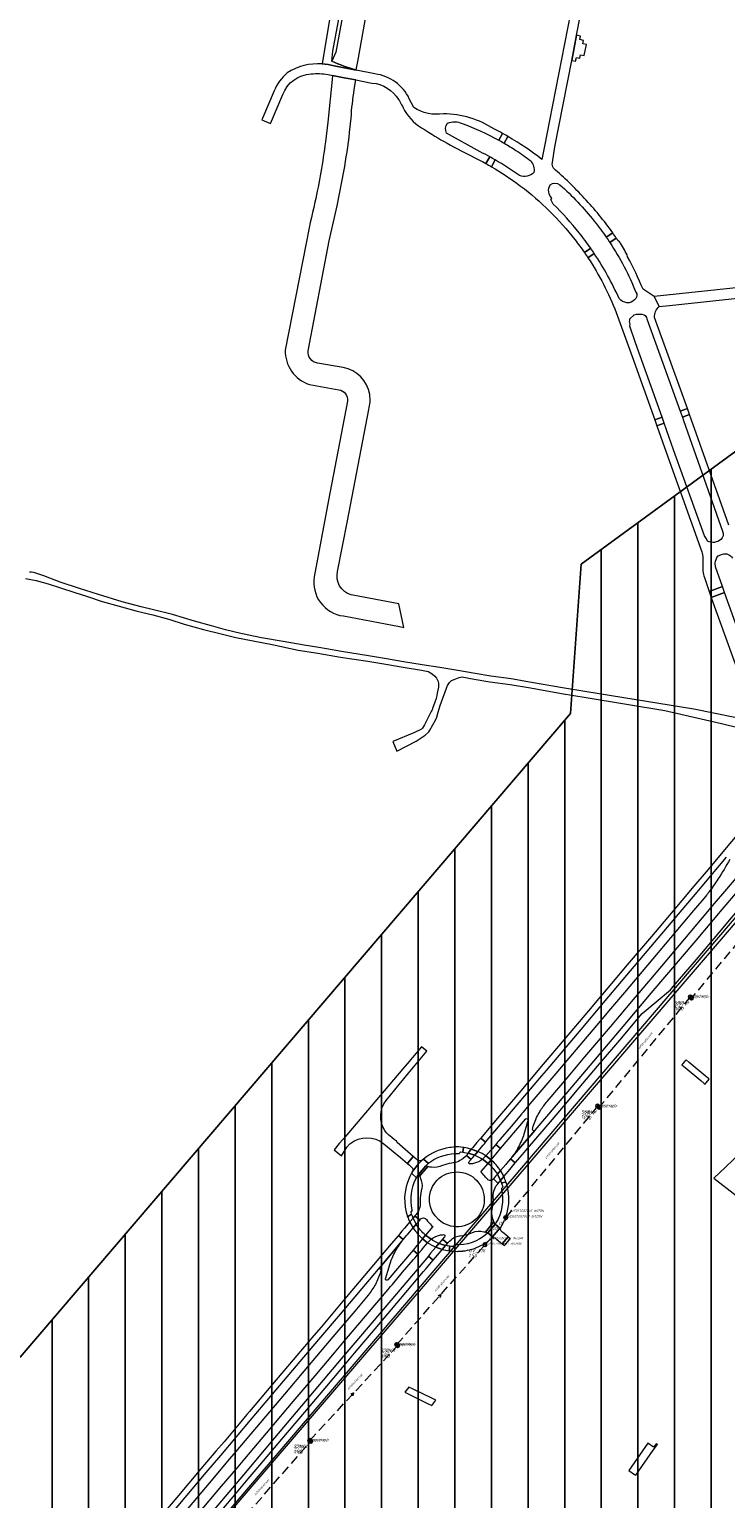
# Model space of a CAD drawing. Extents: x 148869 to 161638, y 453607 to 469810.
# Tile 770 of 1056: x 156245 to 156625, y 467974 to 468776. Entities that reach past the tile are written whole.
import ezdxf
from ezdxf.lldxf.tags import DXFTag

# ---------------------------------------------------------------- set-up
doc = ezdxf.new("R2010")
doc.units = 0
doc.header["$PDMODE"] = 32
doc.header["$PDSIZE"] = 2
doc.linetypes.add('RI-HWA', pattern=[7.4, 5, -2.4])
doc.layers.get('0').update_dxf_attribs({"linetype": 'CONTINUOUS'})
doc.layers.get('DEFPOINTS').update_dxf_attribs({"linetype": 'CONTINUOUS'})
doc.layers.add('2022', color=10, linetype='CONTINUOUS')
doc.layers.add('2022 hatch', color=10, linetype='CONTINUOUS')
for name, color, linetype, lineweight in [('B-OI-RI-BIJZONDERDERHEDEN-T18', 134, 'CONTINUOUS', 18), ('B-OI-RI-HWA-PUTDEKSELHOOGTE-T25', 150, 'CONTINUOUS', 25), ('B-OI-RI-HWA-PUTNUMMER-T25', 150, 'CONTINUOUS', 25), ('B-OI-RI-HWA_IT TRANSPORTLEIDING-G', 134, 'RI-HWA', 18), ('B-OI-RI-HWA_RIOOLPUT-S', 150, 'CONTINUOUS', 25), ('B-OI-RI-PERSLEIDING-G-niet meenemen', 190, 'RI-PERS', 18), ('B-OI-RI-STRENGTYPE-T18', 31, 'CONTINUOUS', 18), ('B-OI-RI-STROOMRICHTING-S', 252, 'CONTINUOUS', 25), ('B-RO-VH-VERHARDING_ASFALT-GV', 251, 'CONTINUOUS', 18), ('B-RO-VH-VERHARDING_BEDRIJFSVLOERPLAAT-GV', 251, 'CONTINUOUS', 18), ('B-RO-VH-VERHARDING_FUNDERING_ZAND-GV', 251, 'CONTINUOUS', 18), ('B-RO-VH-VERHARDING_HALFVERHARDING_GRIND-GV', 251, 'CONTINUOUS', 18), ('B-RO-VH-VERHARDING_OPEN-GV', 251, 'CONTINUOUS', 18), ('B-RO-VH-VERHARDING_STRAATBAKSTEEN-GV', 251, 'CONTINUOUS', 18)]:
    doc.layers.add(name, color=color, linetype=linetype, lineweight=lineweight)
doc.styles.add('NLCS-ISO-M500-T18_CURSIEF', font='NLCS-ISO.ttf', dxfattribs={"oblique": 15, "height": 0.9})
doc.styles.add('NLCS-ISO-M750-T25_CURSIEF', font='NLCS-ISO.ttf', dxfattribs={"oblique": 15, "height": 1.875})
tags = doc.linetypes.add('RI-PERS', pattern='A,7,-2,["P",Standard,S=1.8,R=0,X=-0.5,Y=-0.9],-2,7,-2,[102,NLCS.SHX,S=1,R=180,X=0,Y=0],-2', length=22).pattern_tags.tags
tags[6] = DXFTag(74, 10)

# ---------------------------------------------------------------- blocks, each defined once
blk = doc.blocks.new('ACMAP_ANN_TEMPLATE_strengtype')
at = {"color": 0, "linetype": 'ByBlock', "style": 'NLCS-ISO-M500-T18_CURSIEF', "oblique": 15}
blk.add_attdef('type', (-0.78, 3.09), '', height=1.2, dxfattribs=at)
blk = doc.blocks.new('ACMAP_ANN_TEMPLATE_hwa-puth')
at = {"color": 0, "linetype": 'ByBlock', "style": 'NLCS-ISO-M750-T25_CURSIEF', "oblique": 15}
blk.add_attdef('hwa-puth', (-9, -6.8), '', height=1.88, dxfattribs=at)
blk = doc.blocks.new('ACMAP_ANN_TEMPLATE_hwa-putnr')
at = {"color": 0, "linetype": 'ByBlock', "style": 'NLCS-ISO-M750-T25_CURSIEF', "oblique": 15}
blk.add_attdef('hwa-putnr', (-9, -4.1), '', height=1.88, dxfattribs=at)
blk = doc.blocks.new('ACMAP_ANN_TEMPLATE_type knoop')
at = {"layer": 'DEFPOINTS', "style": 'NLCS-ISO-M500-T18_CURSIEF', "oblique": 15}
blk.add_attdef('type_knoop', (0, 0), '', height=1.2, dxfattribs=at)

msp = doc.modelspace()

# ---------------------------------------------------------------- hatches: boundary and pattern name
at = {"layer": '2022 hatch'}
h = msp.add_hatch(dxfattribs=at)
h.set_pattern_fill('ANSI31', color=256, scale=19.992, angle=45)
h.set_pattern_definition([(90, (0, 0), (-19.992, 0), [])])
h.paths.add_polyline_path([(158379.84, 467996.89), (158366.84, 468022.67), (158189.84, 468166.16), (157828.17, 468458.42), (157739.22, 468518.82), (157641.11, 468619.81), (157530.39, 468683.16), (157482.59, 468721.96), (157387.79, 468799.09), (157358.04, 468834.15), (157275.29, 468902.27), (157210.79, 468954.43), (157194.02, 469053.71), (156902.95, 469077.05), (156826.8, 468954.1), (156792.27, 468881.17), (156787.74, 468869.52), (156766.12, 468853.14), (156708.66, 468812.18), (156684.68, 468714.31), (156691.12, 468637.35), (156646.96, 468557.82), (156546.37, 468484.25), (156540.57, 468402.6), (156240.02, 468051.1), (156133.15, 468060.94), (155534.46, 467899.58), (155877.43, 467514.28), (156068.55, 467349.02), (156564.13, 467124.76), (157053.01, 467402.65), (157255.96, 467459.7), (157295.2, 467601.79), (157494.95, 467833.47), (157733.53, 467653.62), (157958.73, 467372.41), (158076.05, 467263.89), (158097.91, 467222.3), (158172.49, 467148.19), (158328.77, 467127.74), (158565.83, 467340.97), (158654.01, 467555.95), (158521.87, 467664.49), (158523.64, 467683.01), (158588.43, 467828.66)])

# ---------------------------------------------------------------- linework, layer by layer
at = {"layer": '2022', "flags": 128}
msp.add_lwpolyline([(155534.46, 467899.58), (156133.15, 468060.94), (156240.02, 468051.1), (156540.57, 468402.6), (156546.37, 468484.25), (156646.96, 468557.82), (156691.12, 468637.35), (156684.68, 468714.31), (156708.66, 468812.18), (156766.12, 468853.14), (156787.74, 468869.52), (156792.27, 468881.17), (156826.8, 468954.1), (156902.95, 469077.05), (157194.02, 469053.71), (157210.79, 468954.43), (157275.29, 468902.27), (157358.04, 468834.15), (157387.79, 468799.09)], dxfattribs=at)
at = {"layer": 'B-OI-RI-HWA_IT TRANSPORTLEIDING-G', "color": 251}
for p, q in [((156655.95, 468306.73), (156606.6, 468247.27)), ((156605.95, 468247.93), (156556.23, 468187.64)), ((156555.36, 468188.28), (156505.19, 468127.35)), ((156445.65, 468057.98), (156493.81, 468112.5)), ((156398.18, 468005.61), (156446.19, 468057.44)), ((156344.37, 467942.88), (156398.74, 468005.19))]:
    msp.add_line(p, q, dxfattribs=at)
at = {"layer": 'B-OI-RI-HWA_RIOOLPUT-S', "color": 251}
for p in [(156605.95, 468247.93), (156606.6, 468247.27), (156555.36, 468188.28), (156556.23, 468187.64), (156505.19, 468127.35), (156493.81, 468112.5), (156445.65, 468057.98), (156446.19, 468057.44), (156398.18, 468005.61), (156398.74, 468005.19)]:
    msp.add_point(p, dxfattribs=at)
at = {"layer": 'B-OI-RI-PERSLEIDING-G-niet meenemen'}
for p, q in [((156262.7, 467860.3), (156679, 468348)), ((156263.8, 467860.7), (156680, 468346))]:
    msp.add_line(p, q, dxfattribs=at)
at = {"layer": 'B-OI-RI-STROOMRICHTING-S', "color": 251}
for points in [[(156468.23, 468084.64), (156469.73, 468085.24), (156469.32, 468083.68)], [(156420.67, 468030.96), (156422.17, 468031.53), (156421.73, 468029.98)]]:
    msp.add_lwpolyline(points, dxfattribs=at)
at = {"layer": 'B-RO-VH-VERHARDING_ASFALT-GV', "flags": 128}
for points in [[(156530.72, 468703.64), (156531.99, 468712.24), (156541.22, 468759.39), (156543.91, 468773.13), (156546.09, 468784.26), (156540.59, 468785.26), (156529.01, 468726.5), (156526.32, 468712.57), (156524.89, 468705.29)], [(156408.21, 468751.65), (156410.63, 468751.19), (156417.03, 468749.96), (156423.43, 468748.74), (156432.15, 468747.06)], [(156433.76, 468752.01), (156423.55, 468754.03), (156411.48, 468756.42)], [(156378.81, 468742.85), (156371.99, 468726.93), (156376.73, 468725.03), (156383.5, 468740.7)], [(156455.03, 468733.74), (156452.56, 468738.42)], [(156460.79, 468721.59), (156463.1, 468720.13)], [(156491.27, 468709.46), (156472.93, 468719.72)], [(156503.4, 468719.54), (156501.39, 468715.9)], [(156501.39, 468715.9), (156503.4, 468719.54)], [(156476.7, 468712.25), (156490.58, 468705.13)], [(156506.35, 468717.89), (156504.36, 468714.22)], [(156504.36, 468714.22), (156506.35, 468717.89)], [(156496.46, 468706.71), (156494.38, 468703.07)], [(156494.38, 468703.07), (156496.46, 468706.71)], [(156497.36, 468701.36), (156499.45, 468705.03)], [(156499.45, 468705.03), (156497.36, 468701.36)], [(156531.17, 468680.88), (156529.76, 468683.4), (156530.43, 468684.04)], [(156560.1, 468662.83), (156563.59, 468665.22)], [(156563.59, 468665.22), (156560.1, 468662.83)], [(156548.15, 468654.45), (156551.57, 468656.8)], [(156551.57, 468656.8), (156548.15, 468654.45)], [(156562.04, 468659.95), (156565.55, 468662.37)], [(156565.55, 468662.37), (156562.04, 468659.95)], [(156567.27, 468660.37), (156566.43, 468661.05)], [(156553.51, 468653.94), (156550.06, 468651.63)], [(156550.06, 468651.63), (156553.51, 468653.94)], [(156571.74, 468652.08), (156571.52, 468653.3)], [(156589, 468625.02), (156586.17, 468630.43), (156580.14, 468634.39)], [(156568.01, 468628.51), (156567.06, 468629.37)], [(156565.46, 468621.78), (156574.17, 468597.63), (156586.54, 468563.08), (156590.51, 468564.49), (156575.99, 468605.1), (156572.93, 468614.34), (156573.05, 468615.32)], [(156573.01, 468618.34), (156575.26, 468620.35)], [(156582.24, 468618.34), (156600.49, 468567.8), (156604.34, 468569.19), (156586.44, 468618.98)], [(156615.3, 468496.89), (156614.84, 468498.11), (156613.68, 468499.74), (156596.84, 468546.79), (156591.65, 468561.3), (156587.69, 468559.88), (156592.85, 468545.46), (156612.3, 468490.98)], [(156626.92, 468505.48), (156606.37, 468563.54), (156605.49, 468565.99), (156601.65, 468564.59), (156602.3, 468562.81), (156623.6, 468502.27)], [(156612.79, 468487.82), (156612.74, 468483.91)], [(156621.17, 468488.73), (156623.5, 468489.74)], [(156613.62, 468476.96), (156616.26, 468469.34), (156623.53, 468472.05), (156619.73, 468482.74), (156619.53, 468484.76)], [(156633.48, 468445.51), (156632.26, 468447.52), (156624.68, 468468.83), (156617.38, 468466.1), (156617.61, 468465.43), (156642, 468398.18), (156642.99, 468395.47), (156647.33, 468383.33), (156648.7, 468379.47)], [(156671.4, 468354.06), (156670.14, 468351.54), (156667.55, 468347.94), (156664.9, 468344.82), (156650.83, 468328.2), (156630.65, 468304.33), (156623.22, 468295.57), (156608.93, 468278.72), (156584.47, 468249.9), (156571.13, 468234.13), (156563.14, 468224.67), (156541.12, 468198.66), (156537.97, 468194.95), (156521.08, 468175.03), (156521.07, 468175.01), (156508.75, 468160.51), (156507.79, 468159.4), (156510.35, 468157.22), (156514.38, 468161.74)], [(156527.8, 468190.76), (156534.21, 468198.26), (156537.44, 468202.12), (156548.45, 468215.14), (156562.33, 468231.56), (156567.26, 468237.4), (156574.9, 468246.43), (156587.48, 468261.31), (156600.05, 468276.21), (156612.65, 468291.1), (156619.26, 468298.92), (156625.89, 468306.75), (156639.13, 468322.4), (156660.8, 468348.16), (156663.48, 468351.32), (156666.68, 468354.36), (156668.64, 468355.87)], [(156514.38, 468161.74), (156517.16, 468165.01), (156530.72, 468181.01), (156540.73, 468192.79), (156543.31, 468195.84), (156555.27, 468209.98), (156568.5, 468225.62), (156573.79, 468231.88), (156579.71, 468238.88), (156581.78, 468240.61), (156587.32, 468245.22), (156595.17, 468251.74), (156596.69, 468253.52), (156609.3, 468268.41), (156609.31, 468268.41), (156621.89, 468283.28), (156628.5, 468291.1), (156635.12, 468298.93), (156647.83, 468313.93), (156670.23, 468340.49), (156672.84, 468343.55), (156675.73, 468346.94)], [(156633.59, 468338.83), (156628.45, 468332.73), (156614.56, 468316.27), (156607.96, 468308.47)], [(156607.96, 468308.47), (156601.32, 468300.61), (156588.73, 468285.71), (156584.72, 468280.97), (156571.52, 468265.36), (156562.89, 468255.15), (156555.96, 468246.96), (156550.29, 468240.25), (156537.02, 468224.6), (156525.71, 468211.22), (156511.54, 468194.44), (156499.62, 468180.34), (156491.54, 468170.77), (156494.2, 468168.53), (156511.43, 468188.9), (156524.89, 468204.77), (156527.41, 468207.72), (156546.31, 468230.14), (156558.63, 468244.7), (156569.36, 468257.37), (156610.64, 468306.21), (156612.47, 468308.38), (156625.78, 468324.17)], [(156614.39, 468302.88), (156607.78, 468295.02), (156595.18, 468280.15), (156582.6, 468265.27), (156570.01, 468250.37), (156562.47, 468241.45), (156556.79, 468234.72), (156543.56, 468219.08), (156532.56, 468206.08), (156518.43, 468189.41), (156514.63, 468184.93), (156514, 468184.15), (156513.75, 468183.85), (156508.11, 468177.16), (156502.2, 468170.2), (156501.54, 468169.45), (156500.74, 468168.51), (156499.73, 468167.3), (156502.4, 468165.05), (156516.03, 468181.19)], [(156439.88, 468191.34), (156442.28, 468194.28), (156446.96, 468200.02), (156452.12, 468206.32), (156462.08, 468218.24), (156459.24, 468220.64), (156451.3, 468211.3), (156449.05, 468208.64), (156416.45, 468170.26), (156414.33, 468167.84), (156411.45, 468164.4), (156415.44, 468161.06), (156418.41, 468165.8), (156420.13, 468167.64)], [(156508.75, 468160.51), (156521.07, 468175.01)], [(156517.31, 468180.61), (156517.1, 468179.73), (156515.37, 468173.97)], [(156519.81, 468175.53), (156519.97, 468176.3)], [(156438.71, 468167.72), (156447.7, 468160.17), (156451.59, 468156.98), (156454.71, 468160.67), (156445.83, 468168.38), (156445.59, 468169.25)], [(156444.43, 468169.83), (156444.4, 468169.86), (156442.92, 468171.11), (156441.17, 468172.59), (156440.75, 468172.95)], [(156475.33, 468165.7), (156474.63, 468165.61)], [(156480.6, 468163.26), (156481.71, 468163.11), (156482.08, 468165.68), (156480.66, 468165.84)], [(156482.08, 468165.68), (156481.71, 468163.11), (156482.61, 468162.99), (156484.63, 468162.59), (156486.41, 468164.75)], [(156457.04, 468158.73), (156456.24, 468159.4), (156456.14, 468159.48), (156455.8, 468159.76), (156454.71, 468160.67), (156451.59, 468156.98), (156451.5, 468156.86), (156452.61, 468155.95), (156453.02, 468155.58)], [(156462.94, 468156.89), (156460.37, 468159.35), (156459.64, 468158.75)], [(156460.37, 468159.35), (156462.94, 468156.89)], [(156476.51, 468157.23), (156475.52, 468157.1)], [(156476.63, 468157.25), (156476.51, 468157.23)], [(156485.22, 468157.91), (156486.23, 468159.09), (156483.72, 468161.33), (156483.25, 468160.78), (156481.71, 468159.5), (156480.22, 468158.49)], [(156489.97, 468163.47), (156488.26, 468161.47)], [(156491.6, 468152.31), (156495.57, 468156.97), (156492.58, 468159.19)], [(156492.58, 468159.19), (156494.41, 468161.03)], [(156497.18, 468158.9), (156495.57, 468156.97)], [(156453.02, 468155.58), (156453.79, 468154.94)], [(156454.31, 468152.45), (156453.8, 468151.55), (156456.4, 468149.05), (156456.88, 468149.87), (156457.49, 468150.96)], [(156456.4, 468149.05), (156453.8, 468151.55)], [(156457.49, 468150.96), (156461.54, 468155.67), (156461.73, 468155.86)], [(156461.54, 468155.67), (156457.49, 468150.96), (156457.63, 468150.77)], [(156458.15, 468149.91), (156462.72, 468155.23), (156461.78, 468155.58), (156461.54, 468155.67)], [(156462.72, 468155.23), (156458.15, 468149.91)], [(156493.28, 468150.61), (156492.38, 468151.54)], [(156500.63, 468151), (156502.34, 468153.01)], [(156504.17, 468149.71), (156502.36, 468147.56)], [(156501.08, 468146.01), (156498.57, 468148.58), (156498.32, 468148.28)], [(156502.36, 468147.56), (156502.74, 468146.57), (156502.92, 468146.1), (156505.31, 468146.93)], [(156505.31, 468146.93), (156502.92, 468146.1)], [(156506.83, 468134.91), (156506.9, 468135.68), (156506.92, 468135.91), (156506.94, 468138.28), (156506.76, 468140.65), (156506.38, 468143), (156506.37, 468143.08)], [(156450.04, 468136.14), (156450.05, 468135.91)], [(156458.51, 468136.98), (156458.54, 468136.11), (156458.54, 468135.99)], [(156497.79, 468131.89), (156498.15, 468133.86)], [(156498.42, 468138.47), (156498.4, 468138.83)], [(156451.43, 468128.39), (156451.64, 468127.85), (156453.81, 468129.21), (156453.5, 468130.25)], [(156454.61, 468127.09), (156454.24, 468128.08), (156454.15, 468128.33), (156453.81, 468129.21), (156451.64, 468127.85)], [(156452.15, 468126.49), (156452.52, 468125.57), (156452.78, 468124.95), (156454.61, 468127.09)], [(156455.56, 468128.23), (156458.24, 468125.95), (156458.26, 468125.97), (156458.68, 468126.46)], [(156460.79, 468127.07), (156461.34, 468126.77)], [(156495.16, 468119.15), (156495.48, 468119.05), (156499.38, 468123.71), (156499.21, 468124.04), (156498.74, 468125.05), (156494.11, 468119.46)], [(156494.11, 468119.46), (156498.74, 468125.05)], [(156504.52, 468125.87), (156504.93, 468125.68), (156505.14, 468126.24), (156504.8, 468126.4), (156505.1, 468127.21), (156505.05, 468127.22)], [(156449.26, 468115.32), (156446.58, 468117.54), (156442.71, 468112.99), (156430.17, 468098.11), (156416.32, 468081.72), (156404.36, 468067.59), (156400.45, 468062.96), (156391.13, 468051.95), (156377.89, 468036.3), (156365.3, 468021.42), (156363.9, 468019.8), (156359.61, 468014.72), (156351.38, 468004.96), (156346.95, 467999.73), (156338.8, 467990.1), (156325.56, 467974.45), (156309.04, 467954.97)], [(156456.36, 468123.7), (156454.67, 468121.7)], [(156459.8, 468115.8), (156461.45, 468117.77)], [(156465.33, 468122.41), (156461.45, 468117.77), (156464.44, 468115.49)], [(156479.98, 468117.4), (156480.29, 468117.44)], [(156486.08, 468118.88), (156487.02, 468119.26)], [(156498.42, 468116.36), (156497.93, 468116.81), (156495.48, 468119.05), (156495, 468118.61)], [(156502.34, 468121.4), (156502.04, 468121.63), (156497.93, 468116.81), (156498.42, 468116.36)], [(156499.84, 468124.41), (156499.38, 468123.71), (156502.04, 468121.63), (156502.34, 468121.4)], [(156499.85, 468115.92), (156500.36, 468115.48), (156501.1, 468114.83), (156502.02, 468114.11), (156503.27, 468113.05), (156506.52, 468116.79), (156505.2, 468117.91), (156504.33, 468118.68), (156503.53, 468119.29), (156503.06, 468119.65)], [(156320.23, 467945.35), (156323.62, 467949.36), (156337.5, 467965.77), (156350.1, 467980.65), (156358.14, 467990.15), (156362.69, 467995.52), (156376.57, 468011.94), (156389.16, 468026.82), (156401.1, 468040.92), (156411.63, 468053.4), (156416.26, 468058.88), (156427.55, 468072.22), (156440.96, 468088.04), (156442.36, 468089.74), (156443.02, 468090.52), (156443.29, 468090.86), (156448.89, 468097.54), (156454.79, 468104.53), (156455.48, 468105.27), (156456.4, 468106.34), (156457.24, 468107.37), (156454.58, 468109.6), (156440.83, 468093.38)], [(156435.74, 468099.23), (156448.52, 468114.43), (156448.56, 468114.48)], [(156448.52, 468114.43), (156435.74, 468099.23)], [(156464.44, 468115.49), (156462.56, 468113.61)], [(156467.05, 468111.25), (156468.74, 468113.24)], [(156473.29, 468111.9), (156472.34, 468112.08), (156470.57, 468109.95)], [(156471.81, 468116.85), (156470.73, 468115.58), (156473.36, 468113.28), (156473.78, 468113.73)], [(156473.46, 468111.87), (156473.29, 468111.9)], [(156474.27, 468109.2), (156474.37, 468109.18), (156474.72, 468111.67)], [(156474.72, 468111.67), (156474.37, 468109.18), (156475.73, 468109.06), (156476.46, 468109.01), (156477.19, 468108.97), (156477.93, 468108.94), (156478.66, 468108.92), (156479.21, 468108.94), (156479.76, 468108.97), (156480.32, 468108.99), (156481.83, 468109.08), (156481.97, 468109.11), (156483.1, 468109.26)], [(156492.81, 468112.7), (156492.84, 468112.67), (156493.55, 468113.12), (156493.81, 468112.73), (156494.29, 468113.06), (156494.04, 468113.47)], [(156343.79, 467960.01), (156356.4, 467974.88), (156364.61, 467984.61), (156368.99, 467989.8), (156382.88, 468006.25), (156395.48, 468021.16), (156407.43, 468035.3), (156418.07, 468047.89), (156422.61, 468053.26), (156433.9, 468066.61), (156447.77, 468083), (156460.35, 468097.87), (156461.69, 468099.5), (156465.58, 468104.08), (156462.94, 468106.35), (156427.01, 468063.87), (156415.42, 468050.16), (156379.01, 468007.08), (156361.96, 467986.89), (156331.06, 467950.3)], [(156318.66, 467960.9), (156341.69, 467988.11), (156349.6, 467997.46), (156366.83, 468017.82), (156392.98, 468048.71), (156403.11, 468060.68), (156414.91, 468074.62), (156435.74, 468099.23)], [(156437.06, 468098.75), (156436.82, 468097.8)], [(156439.52, 468093.91), (156441.49, 468100.51)], [(156430.08, 468085.02), (156422.77, 468076.31), (156410.82, 468062.2), (156406.84, 468057.49), (156396.94, 468045.77), (156384.35, 468030.89), (156371.12, 468015.23), (156357.86, 467999.58), (156353.35, 467994.24), (156345.27, 467984.69), (156330.4, 467967.05), (156318.49, 467952.91), (156305.89, 467938.04), (156292.64, 467922.43), (156291.48, 467921.05), (156294.11, 467918.75), (156307.87, 467934.98)]]:
    msp.add_lwpolyline(points, dxfattribs=at)
at = {"layer": 'B-RO-VH-VERHARDING_ASFALT-GV'}
for points in [[(156385.94, 468752.55, 0.127102), (156378.81, 468742.85)], [(156383.5, 468740.7, -0.305445), (156398.93, 468751.99)], [(156404.95, 468757.52, 0.160378), (156385.94, 468752.55)], [(156398.93, 468751.99, -0.082333), (156408.21, 468751.65)], [(156411.48, 468756.42, 0.052805), (156404.95, 468757.52)], [(156452.56, 468738.42, 0.257968), (156433.76, 468752.01)], [(156432.15, 468747.06, -0.237992), (156446.71, 468738.06)], [(156446.71, 468738.06, -0.012308), (156449.94, 468732.08)], [(156449.94, 468732.08, 0.142548), (156460.79, 468721.59)], [(156471.15, 468730.26, -0.191058), (156455.03, 468733.74)], [(156499, 468721.83, 0.141792), (156471.15, 468730.26)], [(156463.1, 468720.13, 0.017823), (156476.7, 468712.25)], [(156472.93, 468719.72, -0.31442), (156473.44, 468725.04)], [(156473.44, 468725.04, -0.221256), (156481.36, 468724.97)], [(156481.36, 468724.97, -0.039247), (156501.39, 468715.9)], [(156503.4, 468719.54, 0.008298), (156499, 468721.83)], [(156506.35, 468717.89, 0.005681), (156503.4, 468719.54)], [(156501.39, 468715.9, -0.006438), (156504.36, 468714.22)], [(156504.36, 468714.22, -0.013371), (156510.78, 468710.24)], [(156524.89, 468705.29, 0.037971), (156506.35, 468717.89)], [(156490.58, 468705.13, -0.006318), (156494.38, 468703.07)], [(156496.46, 468706.71, 0.008448), (156491.27, 468709.46)], [(156494.38, 468703.07, -0.00534), (156497.36, 468701.36)], [(156499.45, 468705.03, 0.004715), (156496.46, 468706.71)], [(156512.72, 468696.56, 0.022548), (156499.45, 468705.03)], [(156510.78, 468710.24, -0.020646), (156518.81, 468704.56)], [(156518.81, 468704.56, -0.220984), (156520.59, 468698.26)], [(156531.26, 468700.49, -0.206351), (156530.72, 468703.64)], [(156497.36, 468701.36, -0.027952), (156513.31, 468690.78)], [(156520.59, 468698.26, -0.304511), (156512.72, 468696.56)], [(156548.08, 468684.11, 0.033616), (156531.26, 468700.49)], [(156513.31, 468690.78, -0.064944), (156542.91, 468661.55)], [(156530.43, 468684.04, -0.350957), (156529.5, 468691.44)], [(156529.5, 468691.44, -0.334292), (156534.7, 468691.53)], [(156534.7, 468691.53, -0.044325), (156553.53, 468671.67)], [(156545.3, 468665.26, 0.029878), (156531.17, 468680.88)], [(156563.59, 468665.22, 0.037664), (156548.08, 468684.11)], [(156553.53, 468671.67, -0.017764), (156560.1, 468662.83)], [(156551.57, 468656.8, 0.015423), (156545.3, 468665.26)], [(156560.1, 468662.83, -0.00543), (156562.04, 468659.95)], [(156565.55, 468662.37, 0.004968), (156563.59, 468665.22)], [(156542.91, 468661.55, -0.014168), (156548.15, 468654.45)], [(156553.51, 468653.94, 0.004747), (156551.57, 468656.8)], [(156562.04, 468659.95, -0.049643), (156576.29, 468632.73)], [(156566.43, 468661.05, 0.001404), (156565.55, 468662.37)], [(156571.52, 468653.3, 0.010435), (156567.27, 468660.37)], [(156548.15, 468654.45, -0.005454), (156550.06, 468651.63)], [(156550.06, 468651.63, -0.054337), (156565.46, 468621.78)], [(156567.06, 468629.37, 0.041113), (156553.51, 468653.94)], [(156580.14, 468634.39, 0.023364), (156571.74, 468652.08)], [(156576.29, 468632.73, -0.337917), (156576.23, 468629.38)], [(156572.65, 468627.07, -0.222508), (156568.01, 468628.51)], [(156576.23, 468629.38, -0.151768), (156572.65, 468627.07)], [(156586.44, 468618.98, -0.245051), (156589, 468625.02)], [(156573.05, 468615.32, -0.118757), (156573.01, 468618.34)], [(156575.26, 468620.35, -0.156567), (156580.8, 468620.52)], [(156580.8, 468620.52, -0.161634), (156582.24, 468618.34)], [(156623.6, 468502.27, -0.333582), (156622.64, 468497.67)], [(156619.25, 468496.14, -0.11421), (156615.3, 468496.89)], [(156622.64, 468497.67, -0.110582), (156619.25, 468496.14)], [(156612.3, 468490.98, -0.065564), (156612.79, 468487.82)], [(156619.53, 468484.76, -0.17263), (156621.17, 468488.73)], [(156623.5, 468489.74, -0.346222), (156628.97, 468487.57)], [(156612.74, 468483.91, 0.091863), (156613.62, 468476.96)], [(156627.48, 468322.98, -0.025324), (156621.03, 468312.25)], [(156621.03, 468312.25, -0.010338), (156616.23, 468305.27)], [(156616.23, 468305.27, -0.019158), (156614.39, 468302.88)], [(156439.21, 468174.93, -0.316259), (156439.88, 468191.34)], [(156524.2, 468185.91, -0.027004), (156527.8, 468190.76)], [(156516.03, 468181.19, -0.743158), (156517.31, 468180.61)], [(156519.97, 468176.3, -0.051345), (156522.97, 468183.74)], [(156522.97, 468183.74, -0.013651), (156524.2, 468185.91)], [(156440.75, 468172.95, -0.043798), (156439.21, 468174.93)], [(156515.37, 468173.97, -0.058466), (156512.45, 468166.52)], [(156521.07, 468175.01, -0.72733), (156519.81, 468175.53)], [(156420.13, 468167.64, -0.352868), (156438.71, 468167.72)], [(156445.59, 468169.25, -0.07679), (156444.43, 468169.83)], [(156474.63, 468165.61, 0.140217), (156460.37, 468159.35)], [(156480.66, 468165.84, 0.075872), (156475.33, 468165.7)], [(156482.34, 468165.6, -0.029998), (156482.08, 468165.68)], [(156486.41, 468164.75, 0.02531), (156482.34, 468165.6)], [(156512.45, 468166.52, -0.042341), (156508.75, 468160.51)], [(156459.64, 468158.75, 0.058742), (156454.31, 468152.45)], [(156454.31, 468152.45, -0.058742), (156459.64, 468158.75)], [(156458.49, 468158.3, -0.208268), (156457.04, 468158.73)], [(156459.64, 468158.75, -0.146519), (156458.49, 468158.3)], [(156462.94, 468156.89, -0.017045), (156464.3, 468157.93)], [(156464.3, 468157.93, -0.161849), (156479.55, 468162.31)], [(156475.52, 468157.1, 0.058624), (156470.69, 468155.78)], [(156480.22, 468158.49, -0.096916), (156476.63, 468157.25)], [(156479.55, 468162.31, 0.427733), (156480.06, 468162.79)], [(156480.06, 468162.79, -0.399731), (156480.6, 468163.26)], [(156485.85, 468156.69, -0.674091), (156485.22, 468157.91)], [(156492.58, 468159.19, -0.096317), (156488.08, 468157.02)], [(156488.26, 468161.47, -0.040551), (156492.58, 468159.19)], [(156494.41, 468161.03, 0.044744), (156489.97, 468163.47)], [(156502.34, 468153.01, 0.068169), (156497.18, 468158.9)], [(156453.8, 468151.55, 0.145071), (156450.04, 468136.14)], [(156453.79, 468154.94, -0.357981), (156454.31, 468152.45)], [(156457.63, 468150.77, -0.034551), (156458.15, 468149.91)], [(156458.15, 468149.91, -0.066481), (156459.11, 468147.59)], [(156461.73, 468155.86, -0.013389), (156462.94, 468156.89)], [(156464.72, 468154.82, -0.070778), (156462.72, 468155.23)], [(156470.69, 468155.78, -0.127908), (156464.72, 468154.82)], [(156466.8, 468146.71, -0.425747), (156488.34, 468148.6)], [(156488.08, 468157.02, -0.061222), (156485.85, 468156.69)], [(156492.38, 468151.54, 0.025804), (156491.6, 468152.31)], [(156495.17, 468148.28, 0.008747), (156493.28, 468150.61)], [(156495.57, 468156.97, -0.068352), (156500.63, 468151)], [(156505.31, 468146.93, 0.026064), (156504.17, 468149.71)], [(156454.2, 468131.47, -0.183044), (156456.4, 468149.05)], [(156459.06, 468141.94, 0.083306), (156458.51, 468136.98)], [(156459.11, 468147.59, -0.15782), (156459.06, 468141.94)], [(156468.59, 468126.11, -0.399263), (156466.8, 468146.71)], [(156488.34, 468148.6, -0.408848), (156489.97, 468127.65)], [(156498.32, 468148.28, -0.446497), (156495.17, 468148.28)], [(156498.4, 468138.83, -0.201308), (156501.08, 468146.01)], [(156502.83, 468142.88, -0.194461), (156499.84, 468124.41)], [(156503.21, 468143.49, 0.444186), (156502.83, 468142.88)], [(156502.92, 468146.1, -0.025112), (156503.55, 468144.11)], [(156503.55, 468144.11, -0.38723), (156503.21, 468143.49)], [(156506.37, 468143.08, 0.034711), (156505.31, 468146.93)], [(156450.05, 468135.91, 0.068961), (156451.43, 468128.39)], [(156458.54, 468135.99, -0.093757), (156457.98, 468132.08)], [(156498.15, 468133.86, 0.060156), (156498.42, 468138.47)], [(156505.05, 468127.22, 0.070193), (156506.83, 468134.91)], [(156451.64, 468127.85, 0.001738), (156452.15, 468126.49)], [(156453.5, 468130.25, -0.418418), (156453.85, 468130.86)], [(156453.85, 468130.86, 0.399614), (156454.2, 468131.47)], [(156457.98, 468132.08, -0.086042), (156455.56, 468128.23)], [(156458.68, 468126.46, -0.326117), (156460.79, 468127.07)], [(156461.34, 468126.77, -0.118996), (156461.9, 468126.25)], [(156461.9, 468126.25, 0.030096), (156464.56, 468123.13)], [(156489.97, 468127.65, -0.420238), (156468.59, 468126.11)], [(156497.99, 468127.32, -0.099051), (156497.79, 468131.89)], [(156498.74, 468125.05, -0.037488), (156497.99, 468127.32)], [(156502.7, 468122.4, 0.050286), (156504.52, 468125.87)], [(156454.67, 468121.7, 0.071388), (156459.8, 468115.8)], [(156461.45, 468117.77, -0.079883), (156456.36, 468123.7)], [(156464.44, 468115.49, -0.108447), (156469.15, 468117.76)], [(156464.56, 468123.13, 0.047636), (156465.33, 468122.41)], [(156469.15, 468117.76, -0.037953), (156471.14, 468118.07)], [(156471.14, 468118.07, -0.696429), (156471.81, 468116.85)], [(156477.07, 468116.5, -0.0771), (156479.98, 468117.4)], [(156495, 468118.61, -0.196851), (156477.37, 468112.44)], [(156480.29, 468117.44, 0.073873), (156486.08, 468118.88)], [(156487.02, 468119.26, -0.151231), (156493.24, 468119.64)], [(156493.24, 468119.64, -0.018331), (156494.11, 468119.46)], [(156494.11, 468119.46, -0.023403), (156495.16, 468119.15)], [(156502.34, 468121.4, -0.130541), (156502.7, 468122.4)], [(156503.06, 468119.65, -0.238794), (156502.34, 468121.4)], [(156443.11, 468105.27, -0.03465), (156446.96, 468112.3)], [(156446.96, 468112.3, -0.023402), (156448.52, 468114.43)], [(156448.56, 468114.48, -0.011061), (156449.26, 468115.32)], [(156462.56, 468113.61, 0.032786), (156467.05, 468111.25)], [(156468.74, 468113.24, -0.055759), (156464.44, 468115.49)], [(156470.57, 468109.95, 0.035492), (156474.27, 468109.2)], [(156474.72, 468111.67, -0.011791), (156473.46, 468111.87)], [(156473.78, 468113.73, -0.077802), (156477.07, 468116.5)], [(156476.35, 468111.49, -0.015569), (156474.72, 468111.67)], [(156476.83, 468111.97, -0.419355), (156476.35, 468111.49)], [(156477.37, 468112.44, 0.398468), (156476.83, 468111.97)], [(156483.1, 468109.26, 0.092667), (156492.81, 468112.7)], [(156494.04, 468113.47, 0.053444), (156497.08, 468115.82)], [(156497.08, 468115.82, -0.171345), (156498.42, 468116.36)], [(156498.42, 468116.36, -0.176871), (156499.85, 468115.92)], [(156441.49, 468100.51, -0.020011), (156443.11, 468105.27)], [(156436.82, 468097.8, -0.050611), (156434.03, 468090.85)], [(156435.74, 468099.23, -0.688086), (156437.06, 468098.75)], [(156440.83, 468093.38, -0.71198), (156439.52, 468093.91)], [(156434.03, 468090.85, -0.041816), (156430.08, 468085.02)]]:
    msp.add_lwpolyline(points, format="xyb", dxfattribs=at)
at = {"layer": 'B-RO-VH-VERHARDING_ASFALT-GV', "flags": 128}
for points in [[(156586.17, 468630.43), (156589, 468625.02), (156594.56, 468625.6), (156640.31, 468630.4), (156639.64, 468636.01)], [(156604.34, 468569.19), (156600.49, 468567.8), (156601.65, 468564.59), (156605.49, 468565.99)], [(156591.65, 468561.3), (156590.51, 468564.49), (156586.54, 468563.08), (156587.69, 468559.88)], [(156623.53, 468472.05), (156616.26, 468469.34), (156617.38, 468466.1), (156624.68, 468468.83)], [(156489.97, 468163.47), (156492.85, 468166.88), (156493.53, 468167.7), (156494.18, 468168.49), (156494.2, 468168.53), (156491.54, 468170.77), (156491.51, 468170.73), (156490.85, 468169.99), (156489.43, 468168.33), (156487.21, 468165.67), (156486.41, 468164.75)], [(156497.18, 468158.9), (156499.97, 468162.17), (156502.4, 468165.05), (156499.73, 468167.3), (156497.71, 468164.92), (156497.13, 468164.26), (156494.41, 468161.03)], [(156629.37, 468158.91), (156625.19, 468154.85), (156618.8, 468148.83), (156631.05, 468139.47), (156645.58, 468166.36), (156641.24, 468170.37)], [(156488.26, 468161.47), (156484.63, 468162.59), (156484.05, 468161.76), (156483.9, 468161.53), (156483.72, 468161.33), (156486.23, 468159.09), (156486.39, 468159.27), (156487.03, 468160)], [(156484.63, 468162.59), (156488.26, 468161.47), (156489.97, 468163.47), (156486.41, 468164.75)], [(156495.57, 468156.97), (156497.18, 468158.9), (156494.41, 468161.03), (156492.58, 468159.19)], [(156504.17, 468149.71), (156506.7, 468152.68), (156510.35, 468157.22), (156507.79, 468159.4), (156505.69, 468156.94), (156505.24, 468156.4), (156502.34, 468153.01)], [(156502.36, 468147.56), (156500.63, 468151), (156499.68, 468149.9), (156498.57, 468148.58), (156501.08, 468146.01), (156502.2, 468147.35)], [(156500.63, 468151), (156502.36, 468147.56), (156504.17, 468149.71), (156502.34, 468153.01)], [(156452.78, 468124.95), (156454.67, 468121.7), (156456.36, 468123.7), (156454.61, 468127.09)], [(156454.61, 468127.09), (156456.36, 468123.7), (156457.53, 468125.1), (156458.24, 468125.95), (156455.56, 468128.23), (156454.83, 468127.37)], [(156454.67, 468121.7), (156452.78, 468124.95), (156449.99, 468121.61), (156448.55, 468119.9), (156446.58, 468117.54), (156449.26, 468115.32), (156451.27, 468117.69), (156451.76, 468118.28)], [(156461.45, 468117.77), (156459.8, 468115.8), (156462.56, 468113.61), (156464.44, 468115.49)], [(156499.38, 468123.71), (156495.48, 468119.05), (156497.93, 468116.81), (156502.04, 468121.63)], [(156459.8, 468115.8), (156457.04, 468112.53), (156456.64, 468112.05), (156454.58, 468109.6), (156457.24, 468107.37), (156459.34, 468109.81), (156459.75, 468110.29), (156462.56, 468113.61)], [(156467.05, 468111.25), (156464.17, 468107.84), (156463.62, 468107.17), (156462.94, 468106.35), (156465.58, 468104.08), (156467.85, 468106.76), (156469.96, 468109.23), (156470.57, 468109.95)], [(156472.34, 468112.08), (156468.74, 468113.24), (156467.05, 468111.25), (156470.57, 468109.95)], [(156468.74, 468113.24), (156472.34, 468112.08), (156472.63, 468112.44), (156472.93, 468112.79), (156473.36, 468113.28), (156470.73, 468115.58), (156469.98, 468114.71)], [(156504.46, 468112.03), (156507.66, 468115.82), (156506.52, 468116.79), (156503.27, 468113.05)]]:
    msp.add_lwpolyline(points, close=True, dxfattribs=at)
at = {"layer": 'B-RO-VH-VERHARDING_BEDRIJFSVLOERPLAAT-GV', "flags": 128}
msp.add_lwpolyline([(156543.91, 468773.13), (156541.22, 468759.39), (156543.36, 468758.97), (156543.75, 468760.93), (156545.71, 468760.55), (156546.09, 468762.51), (156548.05, 468762.13), (156549.2, 468768.02), (156547.24, 468768.4), (156547.62, 468770.37), (156545.66, 468770.75), (156546.04, 468772.71)], close=True, dxfattribs=at)
at = {"layer": 'B-RO-VH-VERHARDING_FUNDERING_ZAND-GV', "flags": 128}
for points in [[(156423.58, 468754.21), (156424.41, 468758.82), (156439.77, 468844.48), (156456.06, 468933.19), (156452.76, 468933.93), (156453.07, 468935.85), (156456.1, 468954.44), (156461.21, 468981.9), (156468.77, 469022.57), (156469.65, 469027.3), (156478.17, 469073.13), (156492.87, 469152.27), (156493.07, 469153.34), (156500.29, 469191.97), (156507.07, 469228.21), (156512.58, 469257.68), (156514.06, 469265.59), (156521.01, 469302.35), (156523.84, 469317.31)], [(156443.39, 468931.67), (156427.49, 468845.87), (156412.35, 468763.82), (156410.34, 468759.04)], [(156422.52, 468743.52), (156423.43, 468748.74), (156417.03, 468749.96), (156410.63, 468751.19), (156410.43, 468748.94), (156408.07, 468725.65), (156406.79, 468714.89)], [(156419.95, 468720.08), (156420.76, 468727.93)], [(156397.33, 468600.74), (156408.83, 468660.94), (156413.16, 468679.98), (156416.81, 468698.81)], [(156396.31, 468659.6), (156384.85, 468601.19)], [(156416.39, 468591.67), (156402.47, 468594.05)], [(156397.97, 468582.43), (156414.01, 468579.56)], [(156418.81, 468573.22), (156408.45, 468519.19), (156400.58, 468477.35)], [(156413.4, 468480.32), (156418.83, 468507.98), (156430.41, 468568.77)], [(156642, 468398.18), (156607.81, 468405.1), (156549.56, 468414.45), (156536.17, 468416.7), (156519.22, 468419.71), (156508.09, 468421.55), (156497.06, 468423.08), (156488.48, 468424.5), (156479.08, 468426.23), (156469.15, 468427.79), (156459.49, 468429.23), (156449.4, 468431), (156440.13, 468432.62), (156430.29, 468434.19), (156415.5, 468436.49), (156407.37, 468437.92), (156403.07, 468438.67), (156395.22, 468439.94), (156383.72, 468442.09), (156371.92, 468444.05), (156360.64, 468446.32), (156352.15, 468448.46), (156344.51, 468450.49), (156335.19, 468453.15), (156323.2, 468456.76), (156312.97, 468459.31), (156306.11, 468461), (156295.87, 468463.66), (156282.85, 468467.6), (156272.4, 468471.03), (156261.91, 468474.44), (156253.07, 468477.95), (156248.13, 468479.6), (156247.41, 468479.72), (156246.06, 468479.87), (156245.11, 468479.91)], [(156242.97, 468476.45), (156248.92, 468475.4), (156255.38, 468473.55), (156262.09, 468471.41), (156269.39, 468469.02), (156276.84, 468466.66), (156284.87, 468463.92), (156294.19, 468461.26), (156304.03, 468458.66), (156312.53, 468456.54), (156321.76, 468453.95), (156329.6, 468451.53), (156340.16, 468448.63), (156349.76, 468446.15), (156357.9, 468444.12), (156377.72, 468440.31), (156391.9, 468437.26), (156402.54, 468435.65), (156415.01, 468433.46), (156429.88, 468431.19), (156439.69, 468429.62), (156449.11, 468428.05), (156459.21, 468426.29), (156462.8, 468425.71), (156463.19, 468425.45), (156465.04, 468424.31), (156466.57, 468423), (156467.46, 468421.98), (156467.84, 468421.23), (156468.07, 468420.59), (156468.23, 468420.14), (156468.45, 468419.09), (156468.52, 468418.19), (156468.51, 468417.06), (156467.8, 468413.85), (156467.33, 468411.66), (156467.17, 468410.94), (156466.3, 468408.28), (156465.46, 468405.99), (156464.96, 468404.66), (156464.82, 468404.35), (156464.51, 468403.73), (156460.84, 468396.43), (156459.72, 468394.66), (156459.16, 468394.19), (156455.11, 468392.12), (156443.64, 468387.43), (156445.66, 468382.18), (156456.38, 468387.52), (156461.13, 468390.8), (156463.28, 468392.76), (156463.82, 468393.52), (156466.95, 468399.37), (156467.52, 468400.77), (156468.32, 468403.36), (156468.92, 468405.3), (156469.46, 468407.04), (156470.09, 468409.09), (156472.8, 468416.49), (156473.48, 468418.07), (156474.49, 468419.67), (156475.61, 468420.75), (156477.05, 468421.33), (156479.85, 468422.35), (156481.25, 468422.71), (156487.95, 468421.47), (156496.6, 468420.04), (156507.63, 468418.51), (156518.7, 468416.68), (156535.65, 468413.67), (156549.05, 468411.42), (156592.11, 468404.32), (156622.94, 468397.17), (156643.01, 468392.26)], [(156416.54, 468455.95), (156447.23, 468450.12), (156449.61, 468449.64), (156446.86, 468462.68), (156420.82, 468467.52)]]:
    msp.add_lwpolyline(points, dxfattribs=at)
at = {"layer": 'B-RO-VH-VERHARDING_FUNDERING_ZAND-GV'}
for points in [[(156410.34, 468759.04, 0.043815), (156423.58, 468754.21)], [(156420.76, 468727.93, -0.024062), (156422.52, 468743.52)], [(156416.81, 468698.81, 0.018017), (156419.95, 468720.08)], [(156406.79, 468714.89, -0.021308), (156401.01, 468681.93)], [(156401.01, 468681.93, 0.015358), (156396.31, 468659.6)], [(156384.85, 468601.19, 0.336617), (156397.97, 468582.43)], [(156402.47, 468594.05, -0.404074), (156397.33, 468600.74)], [(156430.92, 468576.85, 0.31814), (156416.39, 468591.67)], [(156414.01, 468579.56, -0.404652), (156418.81, 468573.22)], [(156430.41, 468568.77, 0.108731), (156430.92, 468576.85)], [(156420.82, 468467.52, -0.407336), (156413.4, 468480.32)], [(156400.58, 468477.35, 0.421048), (156416.54, 468455.95)]]:
    msp.add_lwpolyline(points, format="xyb", dxfattribs=at)
at = {"layer": 'B-RO-VH-VERHARDING_HALFVERHARDING_GRIND-GV', "flags": 128}
for points in [[(156410.34, 468759.04), (156410.79, 468764.39), (156425.95, 468845.9), (156441.93, 468933.25), (156442.96, 468939.52), (156439.06, 468940.23), (156409.02, 468781.76), (156404.95, 468757.52)], [(156411.48, 468756.42), (156423.55, 468754.03), (156423.58, 468754.21)]]:
    msp.add_lwpolyline(points, dxfattribs=at)
at = {"layer": 'B-RO-VH-VERHARDING_HALFVERHARDING_GRIND-GV'}
for points in [[(156423.58, 468754.21, -0.043815), (156410.34, 468759.04)], [(156404.95, 468757.52, -0.052805), (156411.48, 468756.42)]]:
    msp.add_lwpolyline(points, format="xyb", dxfattribs=at)
at = {"layer": 'B-RO-VH-VERHARDING_OPEN-GV', "flags": 128}
for points in [[(156616.31, 468202.89), (156615.84, 468203.29), (156614, 468204.86), (156605.39, 468212.07), (156603.62, 468213.56), (156603.04, 468212.85), (156601.97, 468211.56), (156601.39, 468210.87), (156603.12, 468209.41), (156611.68, 468202.23), (156613.56, 468200.58), (156614.03, 468200.19), (156614.64, 468200.91)], [(156464.85, 468024.78), (156467.09, 468027.55), (156464.89, 468028.64), (156454.64, 468033.73), (156452.38, 468034.82), (156450.14, 468032.09), (156452.27, 468031), (156462.55, 468025.86)]]:
    msp.add_lwpolyline(points, close=True, dxfattribs=at)
at = {"layer": 'B-RO-VH-VERHARDING_STRAATBAKSTEEN-GV', "flags": 128}
msp.add_lwpolyline([(156572.49, 467989.24), (156575.56, 467987.11), (156576.25, 467986.66), (156585.74, 468000.29), (156586.91, 468001.88), (156588.08, 468003.47), (156587.42, 468003.96), (156585.88, 468001.89), (156582.76, 468004.09)], close=True, dxfattribs=at)

# ---------------------------------------------------------------- block references
at = {"layer": 'B-OI-RI-HWA-PUTDEKSELHOOGTE-T25', "color": 251}
for p, values in [((156605.95, 468247.93), {'hwa-puth': '1.20'}), ((156606.6, 468247.27), {'hwa-puth': '1.20'}), ((156555.36, 468188.28), {'hwa-puth': '1.20'}), ((156556.23, 468187.64), {'hwa-puth': '1.20'}), ((156505.19, 468127.35), {'hwa-puth': '1.20'}), ((156493.81, 468112.5), {'hwa-puth': '1.50'}), ((156445.65, 468057.98), {'hwa-puth': '1.50'}), ((156446.19, 468057.44), {'hwa-puth': '1.50'}), ((156398.18, 468005.61), {'hwa-puth': '1.80'}), ((156398.74, 468005.19), {'hwa-puth': '1.80'})]:
    msp.add_blockref('ACMAP_ANN_TEMPLATE_hwa-puth', p, dxfattribs=at).add_auto_attribs(values)
at = {"layer": 'B-OI-RI-HWA-PUTNUMMER-T25', "color": 251}
for p, values in [((156605.95, 468247.93), {'hwa-putnr': 'S97Vit'}), ((156606.6, 468247.27), {'hwa-putnr': 'S97V'}), ((156555.36, 468188.28), {'hwa-putnr': 'S98Vit'}), ((156556.23, 468187.64), {'hwa-putnr': 'S98V'}), ((156505.19, 468127.35), {'hwa-putnr': 'OV_IX'}), ((156493.81, 468112.5), {'hwa-putnr': 'OV_VIII'}), ((156445.65, 468057.98), {'hwa-putnr': 'S72Vit'}), ((156446.19, 468057.44), {'hwa-putnr': 'S72V'}), ((156398.18, 468005.61), {'hwa-putnr': 'S71Vit'}), ((156398.74, 468005.19), {'hwa-putnr': 'S71V'})]:
    msp.add_blockref('ACMAP_ANN_TEMPLATE_hwa-putnr', p, dxfattribs=at).add_auto_attribs(values)
at = {"layer": 'B-OI-RI-STRENGTYPE-T18', "color": 251}
for p, rotation in [((156581.09, 468217.78), 50.48825565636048), ((156530.27, 468157.82), 50.53182532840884), ((156469.73, 468085.24), 48.54437291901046), ((156422.18, 468031.53), 47.1911375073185), ((156371.55, 467974.03), 48.89293982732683)]:
    msp.add_blockref('ACMAP_ANN_TEMPLATE_strengtype', p, dxfattribs=dict(at, rotation=rotation)).add_auto_attribs({'type': 'infiltratieriool'})
at = {"layer": 'DEFPOINTS'}
for p, values in [((156605.95, 468247.93), {'type_knoop': 'inspectieput'}), ((156606.6, 468247.27), {'type_knoop': 'inspectieput'}), ((156555.36, 468188.28), {'type_knoop': 'inspectieput'}), ((156556.23, 468187.64), {'type_knoop': 'inspectieput'}), ((156505.19, 468127.35), {'type_knoop': 'OVERSTORTPUT INTERN'}), ((156493.81, 468112.5), {'type_knoop': 'OVERSTORTPUT INTERN'}), ((156445.65, 468057.98), {'type_knoop': 'inspectieput'}), ((156446.19, 468057.44), {'type_knoop': 'inspectieput'}), ((156398.18, 468005.61), {'type_knoop': 'inspectieput'}), ((156398.74, 468005.19), {'type_knoop': 'inspectieput'})]:
    msp.add_blockref('ACMAP_ANN_TEMPLATE_type knoop', p, dxfattribs=at).add_auto_attribs(values)

# ---------------------------------------------------------------- texts
at = {"layer": 'B-OI-RI-BIJZONDERDERHEDEN-T18', "color": 251, "style": 'NLCS-ISO-M500-T18_CURSIEF', "oblique": 15, "width": 0.8}
for p in [(156507.38, 468130.32), (156496, 468115.47)]:
    msp.add_text('OVERSTORTPUT INTERN', height=1.35, dxfattribs=at).set_placement(p)

doc.saveas('drawing.dxf')
